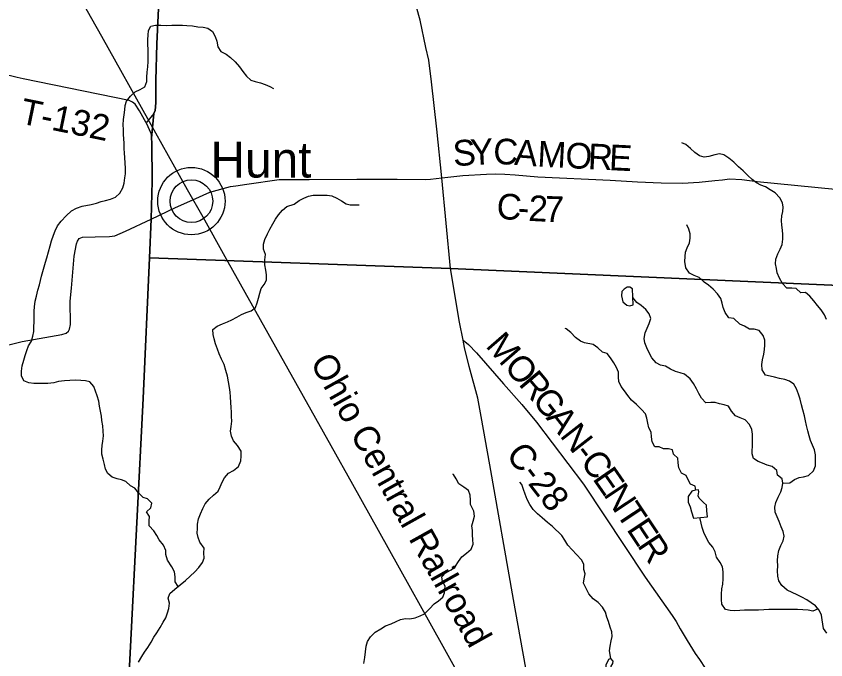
# Model space of a CAD drawing. Extents: x 1759416 to 2214760, y 252598 to 1116833.
# Drawn here: x 1974666 to 1984114, y 839880 to 847390 of the extents above; entities that cross this region are included whole.
import ezdxf

# ---------------------------------------------------------------- set-up
doc = ezdxf.new("R2010")
doc.units = 0
for name, color, linetype in [('GM_X_County_Road', 7, 'Continuous'), ('GM_X_County_Road_Text', 7, 'Continuous'), ('GM_X_Minor_Lake', 7, 'Continuous'), ('GM_X_Minor_River', 7, 'Continuous'), ('GM_X_Rail_Line', 7, 'Continuous'), ('GM_X_Rail_Line_Text', 7, 'Continuous'), ('GM_X_State_Route', 7, 'Continuous'), ('GM_X_Township', 7, 'Continuous'), ('GM_X_Township_Road', 7, 'Continuous'), ('GM_X_Township_Road_Text', 7, 'Continuous'), ('GM_X_Unincorporated', 7, 'Continuous'), ('GM_X_Unincorporated_Location', 7, 'Continuous'), ('GM_X_Unincorporated_Text', 7, 'Continuous')]:
    doc.layers.add(name, color=color, linetype=linetype)

msp = doc.modelspace()

# ---------------------------------------------------------------- linework, layer by layer
at = {"layer": 'GM_X_County_Road'}
for points in [[(1976571, 852190.4), (1976523.6, 851253), (1976497.3, 850224.6), (1976343.1, 847814), (1976306.4, 847068.2), (1976296.6, 846639.8), (1976294.1, 846380.8), (1976286.9, 846288.2), (1976271.5, 846254.3), (1976182.1, 846147.4), (1976235.5, 846024), (1976246.8, 845966.5), (1976249.9, 845910.9), (1976254, 845465.8), (1976241.6, 845023.6), (1976221, 844570), (1976146.7, 842930.4), (1975925.7, 838589.6), (1975905.3, 837983.9), (1975773.5, 835073.9), (1975658.2, 832908.1), (1975408.6, 828548.3), (1975256.3, 825815.5)], [(1976241.6, 845023.6), (1976524.2, 845157.1), (1976728.7, 845248), (1976927.5, 845336), (1977165.2, 845404.8), (1977227.3, 845412.7), (1977359.3, 845428.5), (1977733.6, 845483), (1978084.8, 845486.5), (1978642.4, 845489.9), (1979111.4, 845487.3), (1979438.4, 845483.9), (1979500.4, 845489), (1979632.7, 845505.5)], [(1979632.7, 845505.5), (1979879, 845530.4), (1980152.7, 845545.8), (1980255.9, 845549.3), (1980367.8, 845547.6), (1980488.3, 845539), (1980752.5, 845517.4), (1981595.8, 845476.1), (1981915.7, 845457), (1982192.3, 845444.1), (1982440.8, 845441.6), (1982635.4, 845451.8), (1982819.8, 845474.9), (1982906.9, 845482.6), (1982988.9, 845492.8), (1983132.3, 845485.2), (1983314.2, 845462.1), (1984699.2, 845324.9), (1984855.6, 845315)], [(1974486.7, 843531.8), (1974736.8, 843595.6), (1975199.1, 843677.2), (1975249.1, 843693.1), (1975275.1, 843713.1), (1975289.1, 843739.2), (1975301.2, 843791.3), (1975297.4, 844066), (1975311.6, 844218.4), (1975341.9, 844589.3), (1975370.1, 844735.6), (1975382.1, 844765.7), (1975402.1, 844795.7), (1975438.1, 844813.7), (1975588.2, 844817.5), (1975756.3, 844819.3), (1975816.3, 844829.2), (1975940.4, 844881.2), (1976241.6, 845023.6)], [(1979883.8, 843608.1), (1979942.5, 843559.9), (1980036.5, 843461.4), (1980352.2, 843100.7), (1980567.6, 842857.8), (1980737.6, 842653.3), (1981287.8, 841929.1), (1982006.8, 840844.3), (1982320.5, 840398.8), (1982366.4, 840328.5), (1982412.4, 840240.2), (1982496.3, 840103.8), (1982590.2, 839955.3), (1982638.1, 839883.1), (1982704, 839780.7)]]:
    msp.add_lwpolyline(points, dxfattribs=at)
at = {"layer": 'GM_X_Minor_Lake'}
for points in [[(1982732.7, 841548.8), (1982723.9, 841618.9), (1982721.2, 841683), (1982686.9, 841716.8), (1982658.6, 841742.6), (1982636.4, 841766.4), (1982626.1, 841794.4), (1982631.6, 841840.6), (1982627.3, 841862.6), (1982589.4, 841858.2), (1982551.5, 841847.8), (1982506.2, 841787.1), (1982508.9, 841719), (1982529.5, 841665), (1982548.1, 841607.1), (1982568.9, 841531.1)], [(1982568.9, 841531.1), (1982732.7, 841548.8)], [(1981592.4, 839746.2), (1981604.1, 839776.4), (1981607.8, 839804.5), (1981627.5, 839836.8), (1981631.2, 839862.9), (1981606.8, 839896.7), (1981577, 839882.4), (1981545.7, 839815.9), (1981546.1, 839775.8), (1981560.4, 839747.8)]]:
    msp.add_lwpolyline(points, dxfattribs=at)
at = {"layer": 'GM_X_Minor_River'}
for points in [[(1975927.2, 845440), (1975934.5, 845502.3), (1975940, 845552.5), (1975941.3, 845616.7), (1975936.7, 845674.8), (1975932, 845740.9), (1975929.4, 845793), (1975926.8, 845847.2), (1975924.2, 845907.3), (1975919.1, 846011.5), (1975916.5, 846067.7), (1975915.9, 846121.8), (1975919.2, 846184), (1975924.6, 846238.2), (1975932, 846296.4), (1975939.4, 846346.7), (1975954.9, 846397), (1975998.3, 846455.6), (1976053.7, 846506.3), (1976111.4, 846534.9), (1976167, 846567.6), (1976190.3, 846630), (1976191.8, 846680.2), (1976193.2, 846738.3), (1976202.5, 846800.6), (1976207.8, 846860.8), (1976207, 846937), (1976204.3, 847001.2), (1976201.7, 847059.3), (1976203.1, 847119.5), (1976204.5, 847169.6), (1976209.9, 847221.8), (1976237.4, 847274.3), (1976291.2, 847284.8), (1976353.2, 847285.5), (1976415.2, 847282.1), (1976483.2, 847284.8), (1976541.2, 847285.4), (1976607.2, 847284.1), (1976659.2, 847280.6), (1976723.2, 847279.2), (1976787.3, 847267.9), (1976847.3, 847260.5), (1976903.4, 847251), (1976957.8, 847211.5), (1976988.4, 847151.6), (1977007, 847099.7), (1977017.7, 847031.6), (1977054.3, 846977.8), (1977116.6, 846948.3), (1977167, 846908.8), (1977219.5, 846859.2), (1977270.1, 846799.5), (1977310.7, 846745.8), (1977353.3, 846692.1), (1977405.8, 846644.5), (1977455.9, 846626.9), (1977516.1, 846611.5), (1977570.3, 846592), (1977624.5, 846568.5), (1977668.7, 846544.9)], [(1984123.4, 843851.4), (1984096.9, 843905.2), (1984060.3, 843963), (1984017.7, 844014.7), (1983973.2, 844068.4), (1983926.6, 844124.1), (1983876.1, 844167.7), (1983822.2, 844163.2), (1983767.7, 844212.7), (1983717.7, 844216.2), (1983657.7, 844215.6), (1983609.1, 844271.3), (1983572.5, 844333.1), (1983547.8, 844395), (1983537.3, 844445), (1983526.7, 844499.1), (1983532.1, 844553.3), (1983555.4, 844615.7), (1983582.8, 844672.1), (1983604.2, 844726.5), (1983611.6, 844788.7), (1983613, 844842.9), (1983608.4, 844893), (1983599.8, 844953.1), (1983597.2, 845005.2), (1983600.6, 845061.4), (1983614.1, 845111.6), (1983617.5, 845163.8), (1983609, 845213.9), (1983578.4, 845271.7), (1983521.8, 845327.3), (1983463.4, 845364.8), (1983409.1, 845398.3), (1983356.9, 845417.9), (1983306.6, 845445.4), (1983256.2, 845485), (1983205.7, 845530.6), (1983151.2, 845584.2), (1983094.7, 845631.8), (1983040.1, 845687.4), (1982981.6, 845734.9), (1982923.2, 845774.4), (1982873.1, 845785.9), (1982817.3, 845773.3), (1982747.5, 845754.6), (1982695.6, 845744), (1982641.4, 845761.5), (1982587.1, 845799.1), (1982534.6, 845844.6), (1982482.1, 845894.2), (1982431.9, 845911.8)], [(1976554.4, 840733.8), (1976523, 840791.1), (1976520.4, 840847.3), (1976511.8, 840905.3), (1976483.2, 840965.2), (1976432.4, 841040.9), (1976411.7, 841106.9), (1976411.1, 841157), (1976386.5, 841218.9), (1976333.8, 841280.6), (1976307.3, 841332.4), (1976270.7, 841384.2), (1976218.1, 841441.8), (1976217.5, 841502), (1976220.9, 841552.2), (1976186.3, 841608), (1976237.8, 841652.6), (1976249.3, 841706.9), (1976198.7, 841756.5), (1976148.6, 841772), (1976092, 841829.6), (1976051.4, 841881.4), (1975999.2, 841908.9), (1975944.6, 841960.5), (1975894.4, 841980), (1975844.3, 841991.5), (1975786.1, 842011), (1975733.7, 842054.6), (1975709.1, 842106.5), (1975696.6, 842158.5), (1975679.9, 842220.5), (1975667.3, 842280.5), (1975666.7, 842330.7), (1975668.2, 842380.8), (1975675.6, 842433), (1975683, 842495.3), (1975682.4, 842547.4), (1975675.7, 842611.5), (1975667.1, 842673.6), (1975662.5, 842723.7), (1975649.9, 842781.8), (1975639.3, 842837.8), (1975628.6, 842899.9), (1975612, 842959.9), (1975593.4, 843015.8), (1975570.8, 843069.8), (1975524.3, 843123.4), (1975474.2, 843134.9), (1975420.1, 843140.4), (1975360.1, 843141.8), (1975292.2, 843139.1), (1975228.2, 843136.4), (1975160.4, 843125.7), (1975106.5, 843113.1), (1975036.6, 843104.4), (1974872.7, 843102.7), (1974814.7, 843110.1), (1974756.4, 843133.6), (1974727.8, 843195.5), (1974727.2, 843247.6), (1974734.5, 843311.9), (1974753.8, 843378.3), (1974769.2, 843430.6), (1974788.6, 843490.9), (1974810, 843543.3), (1974843.4, 843599.8), (1974860.7, 843658.1), (1974870.1, 843712.4), (1974873.6, 843764.6), (1974874.9, 843824.8), (1974874.4, 843878.9), (1974877.6, 843947.1), (1974881.1, 843997.3), (1974888.4, 844063.6), (1974903.7, 844123.9), (1974919, 844192.2), (1974938.3, 844254.6), (1974949.7, 844306.9), (1974963.2, 844357.2), (1975009.4, 844520.1), (1975024.8, 844572.4), (1975042.1, 844640.8), (1975061.4, 844709.1), (1975078.7, 844769.5), (1975102, 844835.9), (1975119.4, 844886.2), (1975148.8, 844944.7), (1975192.2, 844999.3), (1975249.5, 845060), (1975310.9, 845118.8), (1975370.5, 845151.5), (1975434.2, 845174.2), (1975540, 845193.4), (1975601.8, 845208.1), (1975657.6, 845226.7), (1975709.4, 845241.2), (1975767.3, 845253.9), (1975823, 845280.5), (1975876.5, 845325.2), (1975909.8, 845387.7), (1975927.2, 845440)], [(1976968, 841800.5), (1977021.5, 841849.2), (1977046.9, 841899.6), (1977068.3, 841954), (1977095.8, 842004.4), (1977143.2, 842057), (1977200.8, 842087.7), (1977258.3, 842134.4), (1977285.6, 842200.9), (1977293, 842255.1), (1977290.4, 842313.2), (1977249.7, 842381), (1977203.1, 842434.7), (1977178.5, 842490.6), (1977165.9, 842546.6), (1977173.3, 842602.8), (1977182.6, 842663.1), (1977180.1, 842717.2), (1977177.5, 842769.4), (1977174.9, 842825.5), (1977172.3, 842883.6), (1977167.6, 842947.8), (1977163, 843003.9), (1977154.4, 843057.9), (1977143.7, 843124), (1977131, 843190.1), (1977114.3, 843256.1), (1977091.5, 843326), (1977060.9, 843387.9), (1977036.2, 843449.8), (1977015.6, 843505.8), (1976993, 843567.7), (1976976.4, 843625.7), (1976965.8, 843677.7), (1976959.2, 843735.8), (1977012.7, 843774.5), (1977074.4, 843801.2), (1977130.2, 843823.8), (1977181.9, 843848.4), (1977239.5, 843879.1), (1977295.2, 843909.8), (1977350.9, 843932.4), (1977408.7, 843953), (1977460.3, 843989.7), (1977479.7, 844044), (1977493.1, 844100.3), (1977508.4, 844158.6), (1977523.9, 844210.9), (1977561.3, 844261.4), (1977586.8, 844311.8), (1977586.1, 844372), (1977577.5, 844426.1), (1977568.9, 844490.2), (1977568.2, 844548.3), (1977575.6, 844608.6), (1977552.9, 844670.5), (1977550.3, 844728.7), (1977567.7, 844783), (1977597, 844849.5), (1977626.4, 844903.9), (1977659.7, 844966.4), (1977693.1, 845022.9), (1977726.5, 845073.4), (1977772, 845126), (1977823.5, 845170.7), (1977909.2, 845195.6), (1977968.7, 845240.3), (1978024.4, 845265), (1978078.1, 845289.6), (1978130, 845300.2), (1978183.9, 845302.7), (1978239.9, 845301.3), (1978293.9, 845301.8), (1978348, 845294.4), (1978406.2, 845266.9), (1978460.5, 845237.4), (1978514.9, 845201.8), (1978565, 845188.3), (1978623, 845190.9), (1978667, 845189.3)], [(1983612.1, 841940.9), (1983692.1, 841945.7), (1983749.6, 841982.4), (1983801.4, 842007), (1983853.2, 842015.5), (1983911, 842032.2), (1983968.4, 842086.9), (1983991.8, 842145.3), (1983995.2, 842197.5), (1983992.4, 842271.7), (1983981.8, 842329.7), (1983957.2, 842385.6), (1983936.7, 842439.5), (1983920.1, 842493.5), (1983905.5, 842551.5), (1983888.8, 842615.5), (1983878.2, 842669.6), (1983865.6, 842725.6), (1983846.8, 842797.6), (1983830.2, 842855.6), (1983815.5, 842919.6), (1983796.9, 842981.6), (1983772.2, 843043.5), (1983739.7, 843095.3), (1983689.3, 843130.9), (1983635.1, 843150.4), (1983573, 843163.8), (1983514.9, 843177.3), (1983462.8, 843190.8), (1983410.7, 843202.3), (1983370, 843264), (1983367.4, 843324.2), (1983376.8, 843380.4), (1983390.1, 843444.8), (1983397.5, 843501), (1983400.9, 843553.2), (1983402.3, 843609.3), (1983381.7, 843665.3), (1983335.1, 843720.9), (1983279, 843738.4), (1983223, 843737.8), (1983166.6, 843771.4), (1983110.4, 843794.9), (1983039.7, 843862.3), (1982981.6, 843871.8), (1982939, 843933.5), (1982914.4, 843991.4), (1982905.8, 844041.4), (1982887.2, 844097.4), (1982850.7, 844151.2), (1982798.1, 844204.8), (1982745.6, 844250.4), (1982695.3, 844286), (1982634.7, 844339.5), (1982576.5, 844365), (1982524.2, 844392.5), (1982479.6, 844452.2), (1982468.8, 844526.3), (1982472.2, 844584.5), (1982477.6, 844636.7), (1982497, 844687.1), (1982522.4, 844745.5), (1982531.8, 844799.7), (1982529.3, 844851.8), (1982514.7, 844905.8), (1982490.2, 844955.7)], [(1981856.4, 844207.2), (1981826.2, 844226.9), (1981794.2, 844228.6), (1981762.5, 844206.2), (1981734.8, 844175.9), (1981729.3, 844125.7), (1981746.1, 844055.7), (1981790.5, 844020), (1981828.5, 844012.4), (1981864.4, 844022.8)], [(1981864.4, 844022.8), (1981856.4, 844207.2)], [(1984124.7, 840191.3), (1984088.2, 840245), (1984077.6, 840297.1), (1984071.1, 840347.2), (1984064.5, 840399.2), (1984037.9, 840459.1), (1983993.3, 840510.8), (1983943, 840544.4), (1983890.7, 840577.9), (1983832.3, 840611.4), (1983778.1, 840636.9), (1983661.5, 840691.9), (1983600.9, 840747.5), (1983566.4, 840801.2), (1983555.8, 840857.3), (1983551.1, 840919.4), (1983552.5, 840977.6), (1983551.9, 841033.7), (1983555.3, 841091.9), (1983564.6, 841154.2), (1983590, 841212.6), (1983615.4, 841267), (1983628.8, 841323.3), (1983616.2, 841375.3), (1983593.6, 841431.3), (1983568.9, 841495.2), (1983546.4, 841547.1), (1983521.8, 841603), (1983517.2, 841661.1), (1983530.6, 841717.4), (1983555.9, 841777.8), (1983587.2, 841838.3), (1983604.7, 841890.7), (1983612.1, 841940.9), (1983605.6, 841990.9), (1983551.1, 842034.5), (1983540.6, 842090.5), (1983488.1, 842134.1), (1983427.9, 842151.6), (1983373.7, 842173.1), (1983323.5, 842194.6), (1983271.2, 842228.2), (1983252.6, 842282.1), (1983259.3, 842406.5), (1983258.7, 842458.7), (1983260.1, 842514.8), (1983251.5, 842566.9), (1983222.9, 842624.8), (1983172.4, 842678.4), (1983114.1, 842703.9), (1983059.9, 842725.4), (1983013.3, 842783.1), (1982978.7, 842838.9), (1982928.6, 842854.4), (1982874.4, 842867.9), (1982822.3, 842881.4), (1982770.3, 842882.9), (1982712.4, 842878.2), (1982663.8, 842931.9), (1982633.3, 842985.7), (1982604.7, 843041.6), (1982570, 843103.4), (1982531.4, 843159.2), (1982464.9, 843212.7), (1982414.7, 843230.2), (1982358.6, 843243.7), (1982302.3, 843271.2), (1982244, 843304.7), (1982185.9, 843318.1), (1982135.6, 843345.7), (1982083, 843403.3), (1982056.4, 843455.2), (1982023.7, 843521), (1982001.1, 843576.9), (1981992.6, 843631), (1982005.9, 843695.3), (1982027.3, 843751.7), (1982050.7, 843804.1), (1982070, 843862.4), (1982053.5, 843916.4), (1982014.9, 843968.1), (1981960.4, 844015.7), (1981908.1, 844051.3), (1981860.7, 844108.7)], [(1982596.3, 841859), (1982588.9, 841904.3), (1982536.7, 841927.8), (1982508.1, 841979.7), (1982483.6, 842031.6), (1982431.3, 842059.1), (1982396.7, 842118.9), (1982390, 842177), (1982387.4, 842231.2), (1982336.9, 842280.8), (1982326.4, 842330.8), (1982276.3, 842342.3), (1982220.3, 842341.7), (1982170.1, 842363.3), (1982120.1, 842366.8), (1982087.5, 842424.6), (1982080.9, 842480.7), (1982076.3, 842534.8), (1982047.8, 842586.7), (1982035.2, 842640.7), (1982024.6, 842698.7), (1982008, 842750.7), (1981961.5, 842802.4), (1981904.9, 842857.9), (1981846.4, 842909.5), (1981801.8, 842963.2), (1981765.2, 843017), (1981726.7, 843068.7), (1981700.1, 843126.6), (1981695.5, 843178.7), (1981694.9, 843234.8), (1981672.3, 843290.8), (1981639.7, 843346.6), (1981603.1, 843402.4), (1981562.6, 843456.1), (1981506.4, 843471.6), (1981453.9, 843521.2), (1981399.5, 843560.7), (1981299.4, 843579.8), (1981249.2, 843597.3), (1981192.7, 843642.8), (1981138.1, 843698.4), (1981083.7, 843742), (1981073.6, 843747.9)], [(1979099.1, 840328.2), (1979150.8, 840350.8), (1979208.7, 840363.4), (1979260.7, 840358), (1979320.6, 840368.6), (1979378.3, 840391.3), (1979432, 840417.9), (1979489.4, 840474.6), (1979542.7, 840531.3), (1979594.3, 840568), (1979645.8, 840610.6), (1979663.3, 840660.9), (1979672.5, 840739.2), (1979641.9, 840795.1), (1979633.3, 840847.1), (1979680.7, 840897.8), (1979740.4, 840928.5), (1979791.9, 840973.1), (1979827.3, 841027.6), (1979864.7, 841082.2), (1979920.2, 841122.8), (1979973.7, 841169.5), (1979999.1, 841229.9), (1979994.5, 841282), (1979991.9, 841334.2), (1979991.3, 841390.3), (1979984.8, 841442.4), (1980000.2, 841496.7), (1980015.6, 841555), (1980004.9, 841613.1), (1979968.1, 841690.9), (1979967.6, 841743), (1979964.9, 841801.2), (1979944.3, 841857.1), (1979890, 841894.7), (1979829.6, 841932.2), (1979801, 841990), (1979770.4, 842041.9), (1979762.4, 842045.8)], [(1981607, 839896.5), (1981589.9, 839982.8), (1981597.3, 840039), (1981608.6, 840103.3), (1981620, 840153.6), (1981617.5, 840207.7), (1981596.9, 840261.6), (1981578.2, 840325.6), (1981557.7, 840377.5), (1981541, 840435.5), (1981506.4, 840495.3), (1981455.9, 840549), (1981397.4, 840592.5), (1981348.8, 840650.2), (1981314.1, 840720), (1981287.5, 840775.9), (1981292.9, 840826.1), (1981304.3, 840882.3), (1981291.8, 840934.3), (1981291.1, 840994.5), (1981262.6, 841048.4), (1981204, 841107.9), (1981153.4, 841161.6), (1981104.8, 841219.2), (1981070.2, 841277), (1981031.6, 841328.8), (1980924.5, 841434), (1980866, 841483.5), (1980803.5, 841537), (1980749, 841582.6), (1980700.5, 841634.2), (1980661.8, 841694), (1980629.2, 841751.8), (1980606.6, 841811.8), (1980586, 841867.7), (1980567.4, 841923.7), (1980545.1, 841953.5)], [(1976095.2, 839854.2), (1976130.6, 839916.7), (1976162, 839969.2), (1976201.4, 840021.7), (1976242.7, 840084.3), (1976274.1, 840142.8), (1976307.5, 840193.3), (1976344.8, 840255.8), (1976380.1, 840318.4), (1976411.6, 840370.8), (1976433, 840427.2), (1976448.4, 840479.5), (1976455.7, 840541.8), (1976439.1, 840597.7), (1976460.5, 840652.1), (1976517.9, 840704.8), (1976579.4, 840753.6), (1976642.8, 840804.4), (1976696.2, 840857.1), (1976749.7, 840907.8), (1976799.1, 840958.4), (1976840.5, 841017), (1976859.9, 841067.4), (1976857.3, 841129.5), (1976858.7, 841183.7), (1976808, 841251.3), (1976789.4, 841307.3), (1976778.8, 841359.3), (1976780.2, 841411.5), (1976783.7, 841463.7), (1976795, 841524), (1976818.4, 841584.4), (1976845.7, 841646.8), (1976873.1, 841699.2), (1976916.5, 841755.9), (1976968, 841800.5)], [(1984023, 840476.4), (1983964, 840448.3), (1983907.9, 840459.8), (1983843.9, 840463.2), (1983783.9, 840466.5), (1983731.9, 840468), (1983675.9, 840467.4), (1983621.9, 840468.9), (1983514, 840467.8), (1983448, 840465.1), (1983392.1, 840464.5), (1983328.1, 840459.9), (1983218.2, 840458.7), (1983166.2, 840458.2), (1983110.3, 840455.6), (1983052.3, 840453), (1982998.3, 840454.5), (1982944.2, 840468), (1982899.5, 840529.7), (1982895, 840583.8), (1982896.3, 840646), (1982901.6, 840708.2), (1982911, 840764.4), (1982916.4, 840824.7), (1982915.5, 840904.9), (1982908.9, 840965), (1982882.3, 841016.8), (1982837.7, 841078.6), (1982823, 841140.6), (1982796.5, 841192.5), (1982749.9, 841250.1), (1982719.2, 841308), (1982690.7, 841363.8), (1982672, 841423.8), (1982659.5, 841475.8), (1982644.4, 841539.2)], [(1978724.5, 839837), (1978733.7, 839907.3), (1978743, 839973.6), (1978750.3, 840037.9), (1978763.7, 840092.2), (1978799.1, 840148.7), (1978856.5, 840203.4), (1978922.1, 840242.2), (1978975.7, 840274.8), (1979041.4, 840301.6), (1979099.1, 840328.2)]]:
    msp.add_lwpolyline(points, dxfattribs=at)
at = {"layer": 'GM_X_Rail_Line'}
msp.add_lwpolyline([(1980034.1, 839341.2), (1979649.5, 840033.5), (1979006.6, 841185.5), (1978593.1, 841926.4), (1978341.6, 842375.7), (1977106.1, 844582.4), (1976849.5, 845043.7), (1976667, 845366), (1976222.8, 846158.9), (1975663.9, 847155.1), (1975264.4, 847865.9)], dxfattribs=at)
at = {"layer": 'GM_X_State_Route'}
msp.add_lwpolyline([(1980860.8, 838380), (1980817.9, 838640.3), (1980694.7, 839326.2), (1980471.2, 840585.5), (1980193.2, 842156.5), (1980091.9, 842718.3), (1980053.7, 842934.2), (1979953.3, 843301.3), (1979896.6, 843523.1), (1979883.8, 843608.1), (1979838.4, 843820.5), (1979735.2, 844445.7), (1979632.7, 845505.5), (1979574.4, 846072.7), (1979513.3, 846622.7), (1979482.7, 846878.3), (1979448, 847023.1), (1979380.9, 847344), (1979293.6, 847652.4)], dxfattribs=at)
at = {"layer": 'GM_X_Township'}
for points in [[(1990275.7, 843949.6), (1988850, 844029.8), (1988235.4, 844059.5), (1984805, 844225.4), (1979735.2, 844445.7), (1976221, 844570), (1976241.6, 845023.6), (1976254, 845465.8), (1976249.9, 845910.9), (1976246.8, 845966.4), (1976271.5, 846254.3), (1976286.9, 846288.2), (1976294.1, 846380.8), (1976296.6, 846639.8), (1976306.4, 847068.2), (1976343.1, 847814), (1976497.3, 850224.6), (1976523.6, 851253), (1976641.9, 853591.6), (1976682.7, 854121.4), (1976712.4, 854611.6), (1976716.8, 854704.7), (1976896.4, 857732.8)], [(1972570.3, 851466.9), (1976523.6, 851253), (1976497.3, 850224.6), (1976343.1, 847814), (1976306.4, 847068.2), (1976296.6, 846639.8), (1976294.1, 846380.8), (1976286.9, 846288.2), (1976271.5, 846254.3), (1976246.8, 845966.4), (1976249.9, 845910.9), (1976254, 845465.8), (1976241.6, 845023.6), (1976221, 844570), (1976146.7, 842930.4), (1975925.7, 838589.6), (1975905.3, 837983.9), (1975773.5, 835073.9), (1975658.2, 832908.1), (1975408.6, 828548.4)], [(1975408.6, 828548.4), (1975658.2, 832908.1), (1975773.5, 835073.9), (1975905.3, 837983.9), (1975925.7, 838589.6), (1976146.7, 842930.4), (1976221, 844570), (1979735.2, 844445.7), (1984805, 844225.4), (1988235.4, 844059.5), (1988850, 844029.8), (1990275.7, 843949.6)]]:
    msp.add_lwpolyline(points, dxfattribs=at)
at = {"layer": 'GM_X_Township_Road'}
msp.add_lwpolyline([(1976182.1, 846147.4), (1976104.9, 846285.2), (1976052.5, 846365.3), (1976021.7, 846389), (1975985.7, 846405.4), (1974746.3, 846658.6), (1974675.5, 846675.5), (1974292.5, 846766.8)], dxfattribs=at)
at = {"layer": 'GM_X_Unincorporated'}
for radius in [392.8, 249]:
    msp.add_circle((1976710.4, 845232.5), radius, dxfattribs=at)
at = {"layer": 'GM_X_Unincorporated_Location'}
msp.add_line((1976710.4, 845232.5), (1976710.4, 845232.5), dxfattribs=at)

# ---------------------------------------------------------------- texts
at = {"layer": 'GM_X_County_Road_Text'}
for s, rotation, p in [('S', 4.05143, (1979772, 845638.3)), ('Y', 2.81693, (1979972.2, 845652.5)), ('C', 358.03637, (1980229.3, 845665.4)), ('A', 355.68651, (1980472.3, 845657.1)), ('M', 356.94813, (1980742.8, 845636.8)), ('O', 357.22466, (1981069.5, 845619.4)), ('R', 357.23153, (1981333.2, 845606.6)), ('E', 357.22619, (1981579.3, 845594.7)), ('C', 356.15269, (1980264.7, 845027.3)), ('2', 357.08281, (1980638.8, 845002.8)), ('7', 358.04624, (1980828.9, 844993.2)), ('-', 356.4687, (1980512.3, 845010.6)), ('M', 310.97837, (1980133.9, 843539.1)), ('O', 310.93201, (1980347.4, 843293.4)), ('R', 309.97898, (1980519.5, 843094.9)), ('G', 308.4277, (1980676.4, 842907.8)), ('A', 307.86221, (1980840, 842701.6)), ('N', 307.85933, (1981002.1, 842493.1)), ('C-28', 307.69354, (1980371.5, 842271.8)), ('-', 307.80515, (1981164.1, 842284.8)), ('C', 306.70286, (1981238.6, 842188.6)), ('E', 304.73853, (1981384.3, 841993.3)), ('N', 303.61228, (1981511.3, 841810.2)), ('T', 303.57597, (1981657.4, 841590.4)), ('E', 303.5724, (1981781.5, 841403.4)), ('R', 303.5747, (1981905.6, 841216.4))]:
    msp.add_text(s, height=300, rotation=rotation, dxfattribs=at).set_placement(p)
at = {"layer": 'GM_X_Rail_Line_Text'}
msp.add_text('Ohio Central Railroad', height=299, rotation=299.21232, dxfattribs=at).set_placement((1978090.2, 843353))
at = {"layer": 'GM_X_Township_Road_Text'}
msp.add_text('T-132', height=300, rotation=348.41482, dxfattribs=at).set_placement((1974695.4, 846141.6))
at = {"layer": 'GM_X_Unincorporated_Text'}
msp.add_text('Hunt', height=417, rotation=0.00001, dxfattribs=at).set_placement((1976934, 845507.5))

doc.saveas('drawing.dxf')
